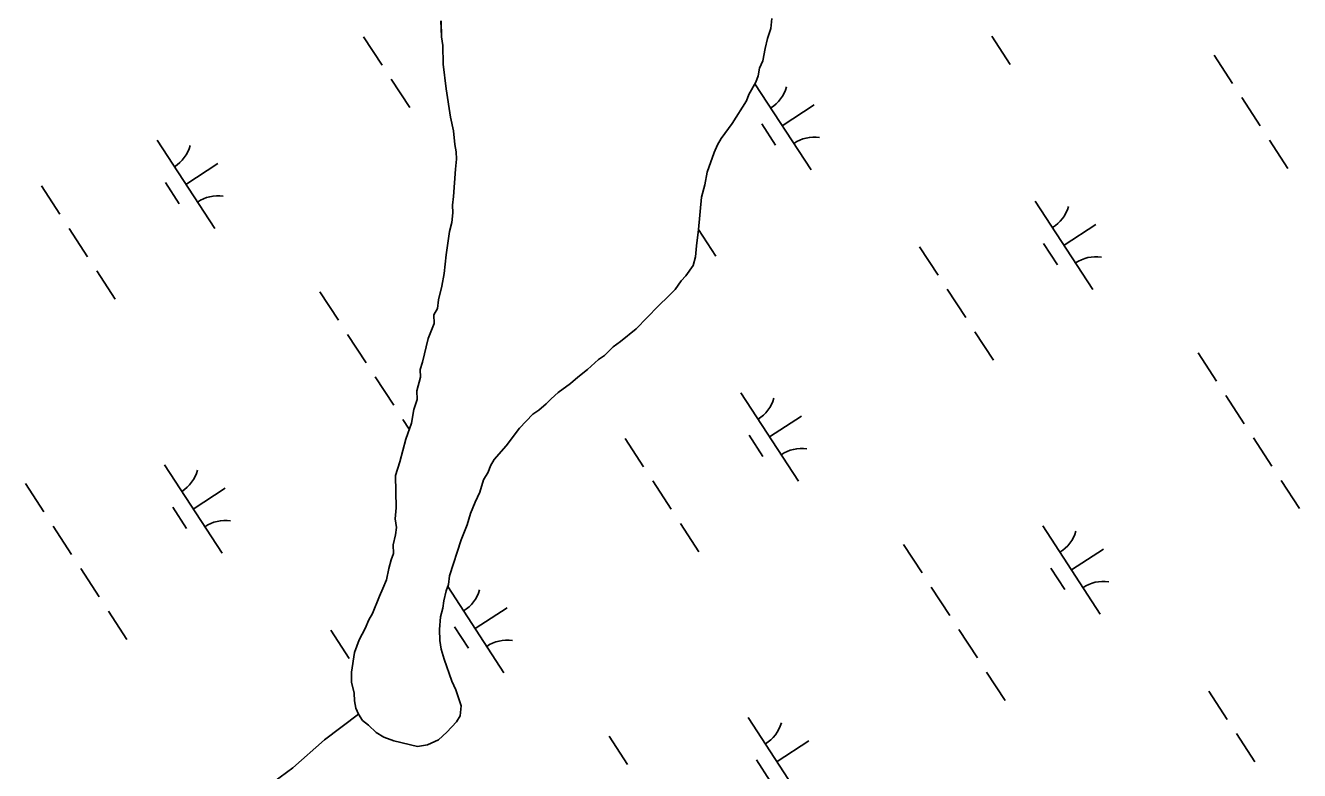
# Model space of a CAD drawing. Extents: x 3953924 to 3974542, y 193747 to 216192.
# Drawn here: x 3971070 to 3971673, y 200515 to 200867 of the extents above; entities that cross this region are included whole.
import ezdxf

# ---------------------------------------------------------------- set-up
doc = ezdxf.new("R2010")
doc.units = 0
doc.layers.add('V-TOPO-SHOR', color=7, linetype='Continuous')
doc.layers.add('V-WETL-SWMP', color=7, linetype='Continuous')

msp = doc.modelspace()

# ---------------------------------------------------------------- linework, layer by layer
at = {"layer": 'V-TOPO-SHOR'}
for points in [[(3971264.83, 200733.44), (3971265.32, 200737.56), (3971266.94, 200744.05), (3971267.98, 200749.94), (3971268.96, 200758.76), (3971270.47, 200769.94), (3971271.55, 200774.08), (3971272.03, 200778.78), (3971271.96, 200782.3), (3971272.45, 200786.42), (3971273.34, 200799.34), (3971273.82, 200804.05), (3971273.74, 200807.57), (3971273.08, 200811.07), (3971272.35, 200817.51), (3971271.03, 200823.94), (3971268.97, 200837.39), (3971267.54, 200849.09), (3971267.34, 200857.88), (3971266.66, 200861.98), (3971266.49, 200869.6)], [(3971423.12, 200870.74), (3971422.64, 200866.03), (3971420.99, 200861.3), (3971419.92, 200856.58), (3971418.88, 200850.69), (3971417.2, 200847.13), (3971416.69, 200843.6), (3971415.58, 200840.64), (3971412.19, 200834.7), (3971411.08, 200831.74), (3971404.28, 200821.03), (3971399.16, 200813.88), (3971397.47, 200810.9), (3971395.78, 200807.35), (3971392.48, 200797.89), (3971391.43, 200791.99), (3971389.8, 200786.09), (3971388.38, 200770.8), (3971387.38, 200763.15), (3971386.91, 200757.86), (3971385.83, 200753.73), (3971382.42, 200748.96), (3971380.12, 200746.56), (3971377.28, 200742.4), (3971374.41, 200739.4), (3971369.24, 200734.59), (3971358.92, 200723.8)], [(3971264.83, 200733.44), (3971263.13, 200730.47), (3971263.23, 200726.36), (3971260.45, 200719.26), (3971257.76, 200708.06), (3971256.67, 200704.51), (3971256.75, 200700.99), (3971255.13, 200694.5), (3971255.22, 200690.4), (3971253.57, 200685.67), (3971252.54, 200679.19), (3971249.78, 200671.5), (3971247.08, 200660.88), (3971244.88, 200654.38), (3971245.21, 200639.13), (3971244.75, 200633.84), (3971245.42, 200629.75), (3971244.92, 200626.22), (3971243.85, 200621.5), (3971243.94, 200617.39), (3971242.83, 200614.43), (3971241.75, 200610.3), (3971240.69, 200605), (3971239.02, 200600.85), (3971237.35, 200597.3), (3971234.01, 200589.01), (3971232.31, 200586.04), (3971230.65, 200581.89), (3971227.83, 200576.55), (3971225.62, 200570.63), (3971224.07, 200561.21), (3971224.17, 200556.52), (3971225.46, 200551.27), (3971225.54, 200547.75), (3971226.2, 200544.24), (3971227.44, 200541.34)], [(3971358.92, 200723.8), (3971351.43, 200717.77), (3971347.96, 200715.34), (3971343.95, 200711.14), (3971341.05, 200709.32), (3971335.88, 200704.51), (3971331.26, 200700.89), (3971327.81, 200697.88), (3971322.04, 200693.64), (3971318.58, 200690.63), (3971316.29, 200688.23), (3971312.84, 200685.23), (3971309.94, 200683.4), (3971303.64, 200676.8), (3971297.37, 200668.45), (3971291.65, 200661.87), (3971289.95, 200658.9), (3971288.85, 200655.94), (3971286.58, 200652.37), (3971284.95, 200646.47), (3971282.71, 200641.72), (3971280.48, 200636.39), (3971278.84, 200631.08), (3971276.06, 200623.97), (3971270.58, 200606.83), (3971270.08, 200602.72), (3971268.97, 200599.76), (3971267.9, 200595.04), (3971267.4, 200591.51), (3971266.31, 200587.38), (3971265.86, 200581.5), (3971265.98, 200576.22), (3971266.65, 200572.13), (3971267.93, 200567.47), (3971271.68, 200556.99), (3971273.53, 200552.92), (3971276.05, 200545.35), (3971275.57, 200540.65), (3971273.87, 200537.68), (3971269.29, 200532.88), (3971265.26, 200529.27), (3971260.03, 200526.81), (3971255.35, 200526.12), (3971244.15, 200528.8), (3971239.42, 200530.46), (3971235.85, 200532.72), (3971232.25, 200536.16), (3971229.27, 200538.44), (3971227.44, 200541.34)], [(3971227.44, 200541.34), (3971211.28, 200529.24), (3971196.32, 200516), (3971178.43, 200502.7)]]:
    msp.add_lwpolyline(points, dxfattribs=at)
at = {"layer": 'V-WETL-SWMP'}
for p, q in [((3971266.66, 200861.98), (3971266.5, 200869.6)), ((3971422.64, 200866.03), (3971420.99, 200861.3)), ((3971423.12, 200870.73), (3971422.64, 200866.03)), ((3971229.87, 200862.08), (3971238.6, 200848.67)), ((3971267.34, 200857.88), (3971266.66, 200861.98)), ((3971420.99, 200861.3), (3971419.92, 200856.58)), ((3971527.28, 200862.39), (3971536.01, 200848.98)), ((3971267.54, 200849.09), (3971267.34, 200857.88)), ((3971419.92, 200856.58), (3971418.88, 200850.69)), ((3971268.97, 200837.38), (3971267.54, 200849.09)), ((3971418.88, 200850.69), (3971417.2, 200847.13)), ((3971632.49, 200853.37), (3971641.22, 200839.96)), ((3971242.96, 200841.97), (3971251.69, 200828.56)), ((3971416.69, 200843.6), (3971415.58, 200840.64)), ((3971417.2, 200847.13), (3971416.69, 200843.6)), ((3971271.03, 200823.94), (3971268.97, 200837.38)), ((3971415.58, 200840.64), (3971412.19, 200834.7)), ((3971415.12, 200839.84), (3971441.7, 200799.01)), ((3971411.08, 200831.74), (3971404.28, 200821.03)), ((3971412.19, 200834.7), (3971411.08, 200831.74)), ((3971428.06, 200819.96), (3971443.14, 200829.78)), ((3971645.58, 200833.25), (3971654.31, 200819.84)), ((3971272.35, 200817.51), (3971271.03, 200823.94)), ((3971273.08, 200811.07), (3971272.35, 200817.51)), ((3971404.28, 200821.03), (3971399.16, 200813.88)), ((3971418.32, 200820.78), (3971424.87, 200810.73)), ((3971132.13, 200813.13), (3971159.4, 200771.23)), ((3971399.16, 200813.88), (3971397.47, 200810.9)), ((3971658.68, 200813.14), (3971667.41, 200799.73)), ((3971273.74, 200807.57), (3971273.08, 200811.07)), ((3971273.82, 200804.05), (3971273.74, 200807.57)), ((3971395.79, 200807.35), (3971392.48, 200797.89)), ((3971397.47, 200810.9), (3971395.79, 200807.35)), ((3971145.76, 200792.18), (3971160.85, 200802)), ((3971273.34, 200799.34), (3971273.82, 200804.05)), ((3971272.45, 200786.42), (3971273.34, 200799.34)), ((3971392.48, 200797.89), (3971391.43, 200791.99)), ((3971077.37, 200791.45), (3971086.1, 200778.04)), ((3971136.03, 200793), (3971142.57, 200782.94)), ((3971391.43, 200791.99), (3971389.8, 200786.09)), ((3971271.96, 200782.3), (3971272.45, 200786.42)), ((3971272.03, 200778.78), (3971271.96, 200782.3)), ((3971389.8, 200786.09), (3971388.38, 200770.8)), ((3971547.84, 200784.3), (3971575.12, 200742.4)), ((3971271.55, 200774.08), (3971272.03, 200778.78)), ((3971090.46, 200771.34), (3971099.19, 200757.93)), ((3971268.96, 200758.76), (3971270.47, 200769.94)), ((3971270.47, 200769.94), (3971271.55, 200774.08)), ((3971388.38, 200770.8), (3971387.38, 200763.15)), ((3971388.39, 200770.86), (3971396.61, 200758.23)), ((3971561.48, 200763.35), (3971576.57, 200773.17)), ((3971551.74, 200764.17), (3971558.29, 200754.11)), ((3971267.98, 200749.94), (3971268.96, 200758.76)), ((3971386.91, 200757.86), (3971385.83, 200753.73)), ((3971387.38, 200763.15), (3971386.91, 200757.86)), ((3971493.09, 200762.62), (3971501.81, 200749.21)), ((3971103.56, 200751.23), (3971112.29, 200737.82)), ((3971385.83, 200753.73), (3971382.42, 200748.96)), ((3971266.94, 200744.05), (3971267.98, 200749.94)), ((3971380.12, 200746.56), (3971377.28, 200742.4)), ((3971382.42, 200748.96), (3971380.12, 200746.56)), ((3971209.2, 200741.24), (3971217.92, 200727.83)), ((3971265.32, 200737.56), (3971266.94, 200744.05)), ((3971374.41, 200739.4), (3971369.24, 200734.59)), ((3971377.28, 200742.4), (3971374.41, 200739.4)), ((3971506.18, 200742.51), (3971514.91, 200729.1)), ((3971263.13, 200730.47), (3971264.83, 200733.44)), ((3971264.83, 200733.44), (3971265.32, 200737.56)), ((3971369.24, 200734.59), (3971358.92, 200723.8)), ((3971263.23, 200726.36), (3971263.13, 200730.47)), ((3971222.29, 200721.13), (3971231.02, 200707.72)), ((3971260.45, 200719.26), (3971263.23, 200726.36)), ((3971358.92, 200723.8), (3971351.43, 200717.77)), ((3971519.27, 200722.39), (3971528, 200708.99)), ((3971257.76, 200708.05), (3971260.45, 200719.26)), ((3971347.96, 200715.34), (3971343.95, 200711.14)), ((3971351.43, 200717.77), (3971347.96, 200715.34)), ((3971341.05, 200709.32), (3971335.88, 200704.51)), ((3971343.95, 200711.14), (3971341.05, 200709.32)), ((3971624.91, 200712.41), (3971633.64, 200699)), ((3971256.67, 200704.51), (3971257.76, 200708.05)), ((3971256.75, 200700.99), (3971256.67, 200704.51)), ((3971335.88, 200704.51), (3971331.27, 200700.89)), ((3971235.38, 200701.01), (3971244.11, 200687.6)), ((3971255.13, 200694.5), (3971256.75, 200700.99)), ((3971327.81, 200697.88), (3971322.04, 200693.64)), ((3971331.27, 200700.89), (3971327.81, 200697.88)), ((3971255.22, 200690.4), (3971255.13, 200694.5)), ((3971322.04, 200693.64), (3971318.58, 200690.63)), ((3971408.44, 200693.56), (3971435.71, 200651.65)), ((3971638, 200692.3), (3971646.73, 200678.89)), ((3971252.54, 200679.19), (3971253.57, 200685.67)), ((3971253.57, 200685.67), (3971255.22, 200690.4)), ((3971312.84, 200685.22), (3971309.94, 200683.4)), ((3971316.29, 200688.23), (3971312.84, 200685.22)), ((3971318.58, 200690.63), (3971316.29, 200688.23)), ((3971248.48, 200680.9), (3971251.49, 200676.27)), ((3971249.78, 200671.5), (3971252.54, 200679.19)), ((3971309.94, 200683.4), (3971303.64, 200676.8)), ((3971422.08, 200672.6), (3971437.16, 200682.42)), ((3971303.64, 200676.8), (3971297.37, 200668.45)), ((3971412.34, 200673.42), (3971418.88, 200663.37)), ((3971247.08, 200660.88), (3971249.78, 200671.5)), ((3971297.37, 200668.45), (3971291.65, 200661.87)), ((3971353.68, 200671.88), (3971362.41, 200658.47)), ((3971651.1, 200672.18), (3971659.83, 200658.77)), ((3971244.88, 200654.38), (3971247.08, 200660.88)), ((3971291.65, 200661.87), (3971289.95, 200658.9)), ((3971135.61, 200659.43), (3971162.89, 200617.52)), ((3971288.85, 200655.94), (3971286.58, 200652.37)), ((3971289.95, 200658.9), (3971288.85, 200655.94)), ((3971069.79, 200650.5), (3971078.52, 200637.09)), ((3971245.21, 200639.13), (3971244.88, 200654.38)), ((3971286.58, 200652.37), (3971284.95, 200646.47)), ((3971366.77, 200651.76), (3971375.5, 200638.35)), ((3971664.19, 200652.07), (3971672.92, 200638.66)), ((3971149.25, 200638.48), (3971164.34, 200648.3)), ((3971284.95, 200646.47), (3971282.71, 200641.72)), ((3971139.51, 200639.29), (3971146.06, 200629.24)), ((3971244.75, 200633.84), (3971245.21, 200639.13)), ((3971282.71, 200641.72), (3971280.48, 200636.39)), ((3971245.42, 200629.75), (3971244.75, 200633.84)), ((3971278.84, 200631.08), (3971276.06, 200623.97)), ((3971280.48, 200636.39), (3971278.84, 200631.08)), ((3971379.87, 200631.65), (3971388.6, 200618.24)), ((3971551.33, 200630.6), (3971578.6, 200588.69)), ((3971082.88, 200630.38), (3971091.61, 200616.97)), ((3971243.85, 200621.5), (3971244.92, 200626.21)), ((3971244.92, 200626.21), (3971245.42, 200629.75)), ((3971243.94, 200617.39), (3971243.85, 200621.5)), ((3971276.06, 200623.97), (3971270.58, 200606.84)), ((3971485.51, 200621.66), (3971494.24, 200608.26)), ((3971564.97, 200609.64), (3971580.05, 200619.46)), ((3971241.75, 200610.3), (3971242.83, 200614.43)), ((3971242.83, 200614.43), (3971243.94, 200617.39)), ((3971095.98, 200610.27), (3971104.71, 200596.86)), ((3971240.69, 200605), (3971241.75, 200610.3)), ((3971270.58, 200606.84), (3971270.08, 200602.72)), ((3971555.23, 200610.46), (3971561.77, 200600.41)), ((3971237.34, 200597.3), (3971239.02, 200600.85)), ((3971239.02, 200600.85), (3971240.69, 200605)), ((3971270.08, 200602.72), (3971268.97, 200599.76)), ((3971269.72, 200601.76), (3971296.31, 200560.91)), ((3971498.6, 200601.55), (3971507.33, 200588.14)), ((3971234.01, 200589.01), (3971237.34, 200597.3)), ((3971267.9, 200595.04), (3971267.4, 200591.51)), ((3971268.97, 200599.76), (3971267.9, 200595.04)), ((3971109.07, 200590.15), (3971117.8, 200576.74)), ((3971232.31, 200586.04), (3971234.01, 200589.01)), ((3971267.4, 200591.51), (3971266.31, 200587.38)), ((3971282.67, 200581.86), (3971297.76, 200591.68)), ((3971230.65, 200581.89), (3971232.31, 200586.04)), ((3971266.31, 200587.38), (3971265.86, 200581.5)), ((3971272.93, 200582.68), (3971279.48, 200572.62)), ((3971214.28, 200581.13), (3971223.01, 200567.72)), ((3971225.62, 200570.63), (3971227.83, 200576.55)), ((3971227.83, 200576.55), (3971230.65, 200581.89)), ((3971265.86, 200581.5), (3971265.98, 200576.22)), ((3971265.98, 200576.22), (3971266.65, 200572.13)), ((3971511.69, 200581.44), (3971520.42, 200568.03)), ((3971224.06, 200561.21), (3971225.62, 200570.63)), ((3971266.65, 200572.13), (3971267.93, 200567.47)), ((3971267.93, 200567.47), (3971271.68, 200556.99)), ((3971224.17, 200556.52), (3971224.06, 200561.21)), ((3971524.79, 200561.32), (3971533.52, 200547.91)), ((3971225.46, 200551.27), (3971224.17, 200556.52)), ((3971271.68, 200556.99), (3971273.53, 200552.92)), ((3971273.53, 200552.92), (3971276.05, 200545.35)), ((3971629.99, 200552.3), (3971638.72, 200538.89)), ((3971225.54, 200547.75), (3971225.46, 200551.27)), ((3971226.2, 200544.24), (3971225.54, 200547.75)), ((3971227.44, 200541.34), (3971226.2, 200544.24)), ((3971229.27, 200538.44), (3971227.44, 200541.34)), ((3971275.57, 200540.65), (3971273.87, 200537.68)), ((3971276.05, 200545.35), (3971275.57, 200540.65)), ((3971232.25, 200536.16), (3971229.27, 200538.44)), ((3971235.85, 200532.72), (3971232.25, 200536.16)), ((3971273.87, 200537.68), (3971269.29, 200532.88)), ((3971411.92, 200539.85), (3971439.2, 200497.95)), ((3971239.42, 200530.46), (3971235.85, 200532.72)), ((3971244.15, 200528.8), (3971239.42, 200530.46)), ((3971255.35, 200526.12), (3971244.15, 200528.8)), ((3971265.26, 200529.27), (3971260.03, 200526.81)), ((3971269.29, 200532.88), (3971265.26, 200529.27)), ((3971346.1, 200530.92), (3971354.83, 200517.51)), ((3971425.56, 200518.9), (3971440.65, 200528.72)), ((3971643.09, 200532.19), (3971651.81, 200518.78)), ((3971249.12, 200527.61), (3971249.19, 200527.5)), ((3971260.03, 200526.81), (3971255.35, 200526.12)), ((3971415.82, 200519.72), (3971422.37, 200509.66))]:
    msp.add_line(p, q, dxfattribs=at)
for centre, start, end in [((3971413.19, 200843.24), 302.29009, 343.83375), ((3971443.33, 200796.94), 82.29009, 123.83375), ((3971130.9, 200815.46), 302.29009, 343.83375), ((3971161.03, 200769.16), 82.29009, 123.83375), ((3971546.61, 200786.63), 302.29009, 343.83375), ((3971576.75, 200740.33), 82.29009, 123.83375), ((3971407.21, 200695.88), 302.29009, 343.83375), ((3971437.34, 200649.58), 82.29009, 123.83375), ((3971134.38, 200661.75), 302.29009, 343.83375), ((3971164.52, 200615.46), 82.29009, 123.83375), ((3971550.1, 200632.92), 302.29009, 343.83375), ((3971580.23, 200586.62), 82.29009, 123.83375), ((3971267.8, 200605.14), 302.29009, 343.83375), ((3971297.94, 200558.84), 82.29009, 123.83375), ((3971410.69, 200542.18), 302.29009, 343.83375)]:
    msp.add_arc(centre, 17.62, start, end, dxfattribs=at)

doc.saveas('drawing.dxf')
